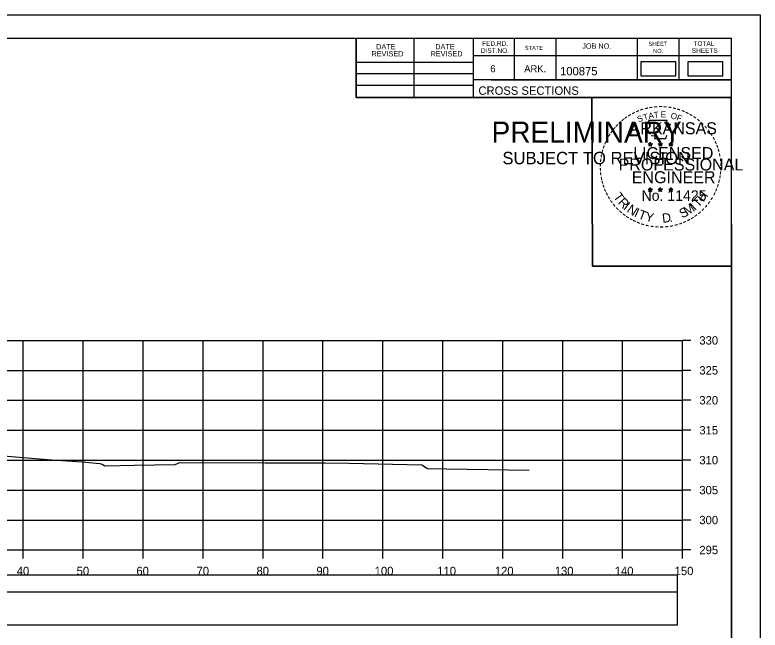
# Model space of a CAD drawing. Extents: x 1368122 to 1710785, y 373130 to 557566.
# Drawn here: x 1370060.8 to 1370185.2, y 375374.3 to 375477 of the extents above; entities that cross this region are included whole.
import ezdxf

# ---------------------------------------------------------------- set-up
doc = ezdxf.new("R2010")
doc.units = 0
for name, color, linetype in [('R_Axis', 7, 'Continuous'), ('R_Axis Annot', 7, 'Continuous'), ('R_Border', 7, 'Continuous'), ('R_Border PE', 7, 'Continuous'), ('R_Border Prem', 7, 'Continuous'), ('R_Drive', 7, 'Continuous'), ('R_Exist Surface', 7, 'Continuous'), ('R_Grid', 7, 'Continuous'), ('R_No Plot', 7, 'Continuous')]:
    doc.layers.add(name, color=color, linetype=linetype)

msp = doc.modelspace()

# ---------------------------------------------------------------- linework, layer by layer
for points in [[(1369873.09, 375380.68), (1370171.39, 375380.68), (1370171.39, 375383.5), (1369873.09, 375383.5)], [(1369873.09, 375375.21), (1370171.39, 375375.21), (1370171.39, 375380.63), (1369873.09, 375380.63)]]:
    msp.add_lwpolyline(points, close=True)
at = {"layer": 'R_Axis'}
for p, q in [((1370172.24, 375387.69), (1370172.24, 375422.69)), ((1370173.64, 375422.69), (1370172.24, 375422.69)), ((1370173.64, 375417.69), (1370172.24, 375417.69)), ((1370173.64, 375412.69), (1370172.24, 375412.69)), ((1370173.64, 375407.69), (1370172.24, 375407.69)), ((1370173.64, 375402.69), (1370172.24, 375402.69)), ((1370173.64, 375397.69), (1370172.24, 375397.69)), ((1370173.64, 375392.69), (1370172.24, 375392.69)), ((1369872.24, 375387.69), (1370172.24, 375387.69)), ((1370062.24, 375386.29), (1370062.24, 375387.69)), ((1370072.24, 375386.29), (1370072.24, 375387.69)), ((1370082.24, 375386.29), (1370082.24, 375387.69)), ((1370092.24, 375386.29), (1370092.24, 375387.69)), ((1370102.24, 375386.29), (1370102.24, 375387.69)), ((1370112.24, 375386.29), (1370112.24, 375387.69)), ((1370122.24, 375386.29), (1370122.24, 375387.69)), ((1370132.24, 375386.29), (1370132.24, 375387.69)), ((1370142.24, 375386.29), (1370142.24, 375387.69)), ((1370152.24, 375386.29), (1370152.24, 375387.69)), ((1370162.24, 375386.29), (1370162.24, 375387.69)), ((1370172.24, 375386.29), (1370172.24, 375387.69)), ((1370173.64, 375387.69), (1370172.24, 375387.69))]:
    msp.add_line(p, q, dxfattribs=at)
at = {"layer": 'R_Border'}
for p, q in [((1369864.24, 375473.15), (1370180.42, 375473.15)), ((1370117.78, 375463.27), (1370117.78, 375473.15)), ((1370127.46, 375463.27), (1370127.46, 375473.15)), ((1370137.32, 375473.15), (1370137.32, 375463.27)), ((1370144.16, 375473.15), (1370144.16, 375466.21)), ((1370151.1, 375473.15), (1370151.1, 375466.21)), ((1370164.68, 375473.15), (1370164.68, 375466.21)), ((1370171.62, 375473.15), (1370171.62, 375466.21)), ((1370180.42, 375267.69), (1370180.42, 375473.15)), ((1370180.42, 375470.21), (1370137.32, 375470.21)), ((1370180.42, 375470.23), (1370180.42, 375470.23)), ((1370117.78, 375469.13), (1370137.32, 375469.13)), ((1370117.78, 375467.27), (1370137.32, 375467.27)), ((1370180.42, 375466.21), (1370137.32, 375466.21)), ((1370140.28, 375466.21), (1370180.42, 375466.21)), ((1370117.78, 375465.33), (1370137.32, 375465.33)), ((1370180.42, 375463.27), (1370117.78, 375463.27))]:
    msp.add_line(p, q, dxfattribs=at)
at = {"layer": 'R_Border PE'}
for p, q in [((1370166.51, 375455.52), (1370166.85, 375455.41)), ((1370166.51, 375455.52), (1370166.76, 375455.48)), ((1370166.51, 375455.52), (1370166.74, 375455.4)), ((1370166.64, 375455.12), (1370166.85, 375455.41)), ((1370166.64, 375455.12), (1370166.76, 375455.36)), ((1370166.64, 375455.12), (1370166.85, 375455.33)), ((1370166.85, 375455.78), (1370166.81, 375455.53)), ((1370166.85, 375455.41), (1370166.85, 375455.78)), ((1370166.85, 375455.78), (1370166.9, 375455.53)), ((1370167.2, 375455.52), (1370166.85, 375455.41)), ((1370167.07, 375455.12), (1370166.85, 375455.41)), ((1370167.07, 375455.12), (1370166.85, 375455.33)), ((1370167.2, 375455.52), (1370166.92, 375455.48)), ((1370167.07, 375455.12), (1370166.93, 375455.41)), ((1370167.2, 375455.52), (1370167, 375455.42)), ((1370168.18, 375455.52), (1370168.52, 375455.41)), ((1370168.18, 375455.52), (1370168.43, 375455.48)), ((1370168.18, 375455.52), (1370168.41, 375455.4)), ((1370168.31, 375455.12), (1370168.52, 375455.41)), ((1370168.31, 375455.12), (1370168.43, 375455.36)), ((1370168.31, 375455.12), (1370168.52, 375455.33)), ((1370168.52, 375455.78), (1370168.48, 375455.53)), ((1370168.52, 375455.41), (1370168.52, 375455.78)), ((1370168.52, 375455.78), (1370168.57, 375455.53)), ((1370168.87, 375455.52), (1370168.52, 375455.41)), ((1370168.74, 375455.12), (1370168.52, 375455.41)), ((1370168.74, 375455.12), (1370168.52, 375455.33)), ((1370168.87, 375455.52), (1370168.59, 375455.48)), ((1370168.74, 375455.12), (1370168.6, 375455.41)), ((1370168.87, 375455.52), (1370168.67, 375455.42)), ((1370169.94, 375455.51), (1370170.29, 375455.4)), ((1370169.94, 375455.51), (1370170.19, 375455.47)), ((1370169.94, 375455.51), (1370170.18, 375455.39)), ((1370170.07, 375455.1), (1370170.29, 375455.4)), ((1370170.07, 375455.1), (1370170.2, 375455.35)), ((1370170.07, 375455.1), (1370170.29, 375455.32)), ((1370170.29, 375455.77), (1370170.25, 375455.51)), ((1370170.29, 375455.4), (1370170.29, 375455.77)), ((1370170.29, 375455.77), (1370170.34, 375455.52)), ((1370170.64, 375455.51), (1370170.29, 375455.4)), ((1370170.5, 375455.1), (1370170.29, 375455.4)), ((1370170.5, 375455.1), (1370170.29, 375455.32)), ((1370170.64, 375455.51), (1370170.35, 375455.46)), ((1370170.5, 375455.1), (1370170.36, 375455.4)), ((1370170.64, 375455.51), (1370170.43, 375455.41)), ((1370166.5, 375447.95), (1370166.85, 375447.84)), ((1370166.5, 375447.95), (1370166.75, 375447.91)), ((1370166.5, 375447.95), (1370166.74, 375447.83)), ((1370166.63, 375447.54), (1370166.85, 375447.84)), ((1370166.63, 375447.54), (1370166.76, 375447.79)), ((1370166.63, 375447.54), (1370166.85, 375447.76)), ((1370166.85, 375448.21), (1370166.81, 375447.95)), ((1370166.85, 375447.84), (1370166.85, 375448.21)), ((1370166.85, 375448.21), (1370166.9, 375447.96)), ((1370167.2, 375447.95), (1370166.85, 375447.84)), ((1370167.06, 375447.54), (1370166.85, 375447.84)), ((1370167.06, 375447.54), (1370166.85, 375447.76)), ((1370167.2, 375447.95), (1370166.91, 375447.9)), ((1370167.06, 375447.54), (1370166.93, 375447.83)), ((1370167.2, 375447.95), (1370166.99, 375447.85)), ((1370168.17, 375447.95), (1370168.52, 375447.84)), ((1370168.17, 375447.95), (1370168.42, 375447.91)), ((1370168.17, 375447.95), (1370168.41, 375447.83)), ((1370168.3, 375447.54), (1370168.52, 375447.84)), ((1370168.3, 375447.54), (1370168.43, 375447.79)), ((1370168.3, 375447.54), (1370168.52, 375447.76)), ((1370168.52, 375448.21), (1370168.48, 375447.95)), ((1370168.52, 375447.84), (1370168.52, 375448.21)), ((1370168.52, 375448.21), (1370168.57, 375447.96)), ((1370168.87, 375447.95), (1370168.52, 375447.84)), ((1370168.73, 375447.54), (1370168.52, 375447.84)), ((1370168.73, 375447.54), (1370168.52, 375447.76)), ((1370168.87, 375447.95), (1370168.58, 375447.9)), ((1370168.73, 375447.54), (1370168.6, 375447.83)), ((1370168.87, 375447.95), (1370168.66, 375447.85)), ((1370169.94, 375447.94), (1370170.29, 375447.83)), ((1370169.94, 375447.94), (1370170.19, 375447.9)), ((1370169.94, 375447.94), (1370170.17, 375447.82)), ((1370170.07, 375447.53), (1370170.29, 375447.83)), ((1370170.07, 375447.53), (1370170.2, 375447.78)), ((1370170.07, 375447.53), (1370170.28, 375447.75)), ((1370170.29, 375448.2), (1370170.25, 375447.94)), ((1370170.5, 375447.53), (1370170.28, 375447.75)), ((1370170.29, 375447.83), (1370170.29, 375448.2)), ((1370170.29, 375448.2), (1370170.34, 375447.95)), ((1370170.63, 375447.94), (1370170.29, 375447.83)), ((1370170.5, 375447.53), (1370170.29, 375447.83)), ((1370170.63, 375447.94), (1370170.35, 375447.89)), ((1370170.5, 375447.53), (1370170.36, 375447.82)), ((1370170.63, 375447.94), (1370170.43, 375447.84))]:
    msp.add_line(p, q, dxfattribs=at)
for points in [[(1370166.55, 375459.4), (1370166.82, 375458.58)], [(1370170.06, 375458.48), (1370170.2, 375458.76), (1370169.51, 375458.74), (1370169.66, 375459.4), (1370166.55, 375459.4)], [(1370167.04, 375456.98), (1370167.04, 375456.89), (1370167.6, 375456.87), (1370167.55, 375456.4), (1370169.42, 375456.4), (1370169.62, 375456.94)], [(1370166.85, 375455.78), (1370167.07, 375455.12), (1370166.51, 375455.52), (1370167.2, 375455.52), (1370166.64, 375455.12), (1370166.85, 375455.78)], [(1370168.52, 375455.78), (1370168.74, 375455.12), (1370168.18, 375455.52), (1370168.87, 375455.52), (1370168.31, 375455.12), (1370168.52, 375455.78)], [(1370170.29, 375455.77), (1370170.5, 375455.1), (1370169.94, 375455.51), (1370170.64, 375455.51), (1370170.07, 375455.1), (1370170.29, 375455.77)], [(1370166.85, 375448.21), (1370167.06, 375447.54), (1370166.5, 375447.95), (1370167.2, 375447.95), (1370166.63, 375447.54), (1370166.85, 375448.21)], [(1370168.52, 375448.21), (1370168.73, 375447.54), (1370168.17, 375447.95), (1370168.87, 375447.95), (1370168.3, 375447.54), (1370168.52, 375448.21)], [(1370170.29, 375448.2), (1370170.5, 375447.53), (1370169.94, 375447.94), (1370170.63, 375447.94), (1370170.07, 375447.53), (1370170.29, 375448.2)]]:
    msp.add_lwpolyline(points, dxfattribs=at)
for centre, radius in [((1370166.85, 375455.41), 0.172), ((1370166.85, 375455.41), 0.145), ((1370166.85, 375455.41), 0.116), ((1370166.85, 375455.41), 0.0991), ((1370166.85, 375455.41), 0.0747), ((1370166.85, 375455.41), 0.0495), ((1370166.85, 375455.41), 0.0296), ((1370168.52, 375455.41), 0.172), ((1370168.52, 375455.41), 0.145), ((1370168.52, 375455.41), 0.116), ((1370168.52, 375455.41), 0.0991), ((1370168.52, 375455.41), 0.0747), ((1370168.52, 375455.41), 0.0495), ((1370168.52, 375455.41), 0.0296), ((1370170.29, 375455.4), 0.172), ((1370170.29, 375455.4), 0.145), ((1370170.29, 375455.4), 0.116), ((1370170.29, 375455.4), 0.0991), ((1370170.29, 375455.4), 0.0747), ((1370170.29, 375455.4), 0.0495), ((1370170.29, 375455.4), 0.0296), ((1370166.85, 375447.84), 0.172), ((1370166.85, 375447.84), 0.145), ((1370166.85, 375447.84), 0.116), ((1370166.85, 375447.84), 0.0991), ((1370166.85, 375447.84), 0.0747), ((1370166.85, 375447.84), 0.0495), ((1370166.85, 375447.84), 0.0296), ((1370168.52, 375447.84), 0.172), ((1370168.52, 375447.84), 0.145), ((1370168.52, 375447.84), 0.116), ((1370168.52, 375447.84), 0.0991), ((1370168.52, 375447.84), 0.0747), ((1370168.52, 375447.84), 0.0495), ((1370168.52, 375447.84), 0.0296), ((1370170.29, 375447.83), 0.172), ((1370170.29, 375447.83), 0.145), ((1370170.29, 375447.83), 0.116), ((1370170.29, 375447.83), 0.0991), ((1370170.29, 375447.83), 0.0747), ((1370170.29, 375447.83), 0.0495), ((1370170.29, 375447.83), 0.0296)]:
    msp.add_circle(centre, radius, dxfattribs=at)
at = {"layer": 'R_Drive'}
for points in [[(1370165.29, 375466.87), (1370171.13, 375466.87), (1370171.13, 375469.18), (1370165.29, 375469.18)], [(1370173.1, 375466.87), (1370178.94, 375466.87), (1370178.94, 375469.18), (1370173.1, 375469.18)]]:
    msp.add_lwpolyline(points, close=True, dxfattribs=at)
at = {"layer": 'R_Exist Surface'}
msp.add_lwpolyline([(1370051.56, 375404.01), (1370066.97, 375402.75), (1370072.09, 375402.41), (1370075.04, 375402.15), (1370075.39, 375402.04), (1370075.87, 375401.74), (1370080.78, 375401.83), (1370087.6, 375401.96), (1370087.99, 375402.16), (1370088.28, 375402.29), (1370102.57, 375402.27), (1370112.54, 375402.26), (1370116.53, 375402.18), (1370128.76, 375401.91), (1370129.51, 375401.41), (1370129.66, 375401.32), (1370132.83, 375401.26), (1370146.63, 375401.04)], dxfattribs=at)
at = {"layer": 'R_Grid'}
for p, q in [((1369872.24, 375422.69), (1370172.24, 375422.69)), ((1370062.24, 375387.69), (1370062.24, 375422.69)), ((1370072.24, 375387.69), (1370072.24, 375422.69)), ((1370082.24, 375387.69), (1370082.24, 375422.69)), ((1370092.24, 375387.69), (1370092.24, 375422.69)), ((1370102.24, 375387.69), (1370102.24, 375422.69)), ((1370112.24, 375387.69), (1370112.24, 375422.69)), ((1370122.24, 375387.69), (1370122.24, 375422.69)), ((1370132.24, 375387.69), (1370132.24, 375422.69)), ((1370142.24, 375387.69), (1370142.24, 375422.69)), ((1370152.24, 375387.69), (1370152.24, 375422.69)), ((1370162.24, 375387.69), (1370162.24, 375422.69)), ((1370172.24, 375387.69), (1370172.24, 375422.69)), ((1369872.24, 375417.69), (1370172.24, 375417.69)), ((1369872.24, 375412.69), (1370172.24, 375412.69)), ((1369872.24, 375407.69), (1370172.24, 375407.69)), ((1369872.24, 375402.69), (1370172.24, 375402.69)), ((1369872.24, 375397.69), (1370172.24, 375397.69)), ((1369872.24, 375392.69), (1370172.24, 375392.69)), ((1369872.24, 375387.69), (1370172.24, 375387.69))]:
    msp.add_line(p, q, dxfattribs=at)
at = {"layer": 'R_No Plot'}
for p, q in [((1369851.84, 375477.04), (1370185.17, 375477.04)), ((1370156.45, 375440.81), (1370156.45, 375440.81))]:
    msp.add_line(p, q, dxfattribs=at)
for points in [[(1369851.83, 375477.04), (1370185.17, 375477.04), (1370185.17, 375263.71), (1369851.83, 375263.71)], [(1370098.16, 375473.15), (1370117.78, 375473.15), (1370117.78, 375463.27), (1370133.89, 375463.27), (1370157.09, 375463.27), (1370157.21, 375435.11), (1370180.42, 375435.11), (1370180.42, 375267.69), (1369864.24, 375267.69), (1369864.24, 375473.15)], [(1370157.09, 375463.27), (1370180.3, 375463.27), (1370180.42, 375435.11), (1370157.21, 375435.11)]]:
    msp.add_lwpolyline(points, close=True, dxfattribs=at)

# ---------------------------------------------------------------- texts
at = {"layer": 'R_Axis Annot'}
for s, p in [('330', (1370175.04, 375421.99)), ('325', (1370175.04, 375416.99)), ('320', (1370175.04, 375411.99)), ('315', (1370175.04, 375406.99)), ('310', (1370175.04, 375401.99)), ('305', (1370175.04, 375396.99)), ('300', (1370175.04, 375391.99)), ('295', (1370175.04, 375386.99)), ('40', (1370061.15, 375383.49)), ('50', (1370071.15, 375383.49)), ('60', (1370081.12, 375383.49)), ('70', (1370091.15, 375383.49)), ('80', (1370101.15, 375383.49)), ('90', (1370111.15, 375383.49)), ('100', (1370120.87, 375383.49)), ('110', (1370131.32, 375383.49)), ('120', (1370140.92, 375383.49)), ('130', (1370150.92, 375383.49)), ('140', (1370160.92, 375383.49)), ('150', (1370170.92, 375383.49))]:
    msp.add_text(s, height=1.4, dxfattribs=at).set_placement(p)
at = {"layer": 'R_Border'}
for s, height, p in [('DATE', 0.879, (1370121.12, 375471.29)), ('DATE', 0.879, (1370130.98, 375471.29)), ('FED.RD.', 0.782, (1370138.8, 375471.87)), ('JOB NO.', 0.879, (1370155.5, 375471.39)), ('SHEET', 0.684, (1370166.54, 375471.87)), ('TOTAL', 0.782, (1370174.06, 375471.87)), ('REVISED', 0.879, (1370120.34, 375470.11)), ('REVISED', 0.879, (1370130.2, 375470.11)), ('DIST.NO.', 0.782, (1370138.6, 375470.69)), ('STATE', 0.684, (1370145.92, 375471.19)), ('NO.', 0.684, (1370167.32, 375470.69)), ('SHEETS', 0.782, (1370173.78, 375470.69)), ('6', 1.17, (1370140.16, 375467.47)), ('ARK.', 1.172, (1370145.82, 375467.47)), ('100875', 1.4, (1370151.8, 375466.95)), ('CROSS SECTIONS', 1.4, (1370138.18, 375463.7))]:
    msp.add_text(s, height=height, rotation=360, dxfattribs=at).set_placement(p)
at = {"layer": 'R_Border PE'}
for s, height, rotation, p in [('-', 1.6, 28.7918, (1370164.03, 375459.94)), ('-', 1.6, 24.3072, (1370164.66, 375460.26)), ('-', 1.6, 19.1761, (1370165.29, 375460.53)), ('-', 1.6, 13.6301, (1370166.04, 375460.77)), ('-', 1.6, 10.2193, (1370166.72, 375460.93)), ('T', 1, 6.0228, (1370167.49, 375459.83)), ('-', 1.6, 5.8968, (1370167.45, 375461.04)), ('-', 1.6, 0.1862, (1370168.22, 375461.11)), ('E', 1, 0.8323, (1370168.6, 375459.94)), ('-', 1.6, 357.743, (1370168.95, 375461.1)), ('-', 1.6, 352.1617, (1370169.69, 375461.05)), ('-', 1.6, 347.2049, (1370170.41, 375460.93)), ('-', 1.6, 342.3362, (1370171.04, 375460.78)), ('-', 1.6, 337.8551, (1370171.78, 375460.55)), ('-', 1.6, 334.1211, (1370172.41, 375460.28)), ('-', 1.6, 38.9507, (1370162.38, 375458.8)), ('-', 1.6, 36.2317, (1370162.85, 375459.18)), ('-', 1.6, 34.0636, (1370163.43, 375459.57)), ('S', 1, 21.594, (1370164.9, 375459.08)), ('T', 1, 16.4036, (1370165.82, 375459.41)), ('A', 1, 11.2132, (1370166.64, 375459.66)), ('O', 1, 350.4515, (1370170.2, 375459.73)), ('F', 1, 340.0707, (1370171.15, 375459.5)), ('-', 1.6, 329.6409, (1370172.99, 375460)), ('-', 1.6, 325.8627, (1370173.63, 375459.64)), ('-', 1.6, 320.5297, (1370174.24, 375459.21)), ('-', 1.6, 50.6142, (1370161.09, 375457.42)), ('-', 1.6, 48.423, (1370161.5, 375457.91)), ('-', 1.6, 42.9622, (1370161.94, 375458.38)), ('ARKANSAS', 2, 360, (1370163.4, 375457.11)), ('-', 1.6, 315.5786, (1370174.84, 375458.72)), ('-', 1.6, 309.8797, (1370175.41, 375458.17)), ('-', 1.6, 58.0706, (1370160.35, 375456.33)), ('-', 1.6, 54.2325, (1370160.68, 375456.85)), ('-', 1.6, 306.6522, (1370175.94, 375457.57)), ('-', 1.4, 303.6753, (1370176.42, 375457)), ('-', 1.6, 67.7743, (1370159.78, 375455.1)), ('-', 1.6, 62.8713, (1370160.04, 375455.71)), ('-', 1.6, 299.6684, (1370176.74, 375456.4)), ('-', 1.6, 294.6628, (1370177.06, 375455.79)), ('-', 1.6, 72.3945, (1370159.56, 375454.47)), ('LICENSED', 2, 360, (1370164, 375452.97)), ('DWB', 0.01, 360, (1370166.84, 375455.41)), ('DWB', 0.01, 360, (1370168.51, 375455.41)), ('DWB', 0.01, 360, (1370170.28, 375455.4)), ('-', 1.6, 290.5728, (1370177.32, 375455.21)), ('-', 1.6, 285.1233, (1370177.56, 375454.63)), ('-', 1.6, 81.2013, (1370159.23, 375453.04)), ('-', 1.6, 75.461, (1370159.37, 375453.76)), ('-', 1.6, 280.5493, (1370177.76, 375453.89)), ('-', 1.6, 89.0622, (1370159.13, 375451.65)), ('-', 1.6, 85.1863, (1370159.16, 375452.35)), ('PROFESSIONAL', 2, 360, (1370161.57, 375451.06)), ('-', 1.6, 276.5962, (1370177.92, 375453.12)), ('-', 1.6, 274.3301, (1370177.98, 375452.4)), ('-', 1.6, 94.1959, (1370159.17, 375450.93)), ('ENGINEER', 2, 360, (1370163.76, 375448.94)), ('-', 1.6, 263.5172, (1370177.99, 375451.1)), ('-', 1.6, 269.9407, (1370178.01, 375451.76)), ('-', 1.6, 98.9479, (1370159.24, 375450.26)), ('-', 1.6, 101.7149, (1370159.38, 375449.53)), ('-', 1.6, 260.9953, (1370177.92, 375450.44)), ('-', 1.6, 105.4578, (1370159.54, 375448.93)), ('-', 1.6, 109.0874, (1370159.75, 375448.3)), ('-', 1.6, 252.8681, (1370177.63, 375449.05)), ('-', 1.6, 255.7626, (1370177.81, 375449.77)), ('-', 1.6, 114.0643, (1370160.01, 375447.7)), ('-', 1.6, 115.7289, (1370160.31, 375447.09)), ('T', 1.54, 306.0406, (1370160.61, 375446.68)), ('No. 11425', 1.757, 360, (1370165.39, 375445.99)), ('DWB', 0.01, 360, (1370166.84, 375447.84)), ('DWB', 0.01, 360, (1370168.51, 375447.84)), ('DWB', 0.01, 360, (1370170.27, 375447.83)), ('H', 1.54, 54.6088, (1370175.73, 375445.71)), ('-', 1.6, 244.6197, (1370177.15, 375447.74)), ('-', 1.6, 247.8887, (1370177.41, 375448.37)), ('-', 1.6, 120.4471, (1370160.67, 375446.5)), ('-', 1.6, 125.8934, (1370161.07, 375445.94)), ('R', 1.54, 314.005, (1370161.37, 375445.63)), ('T', 1.54, 46.6444, (1370174.84, 375444.77)), ('-', 1.6, 233.8452, (1370176.35, 375446.34)), ('-', 1.6, 239.0712, (1370176.75, 375446.99)), ('-', 1.6, 130.7181, (1370161.53, 375445.39)), ('-', 1.6, 134.2238, (1370162.05, 375444.84)), ('I', 1.54, 321.9694, (1370162.27, 375444.7)), ('N', 1.54, 326.5002, (1370162.84, 375444.23)), ('I', 1.54, 335.3603, (1370164.05, 375443.44)), ('S', 1.54, 26.9312, (1370172.16, 375443.04)), ('M', 1.54, 32.6563, (1370172.99, 375443.45)), ('I', 1.54, 42.1136, (1370174.28, 375444.29)), ('-', 1.6, 225.7653, (1370175.44, 375445.21)), ('-', 1.6, 231.2538, (1370175.92, 375445.77)), ('-', 1.6, 138.9338, (1370162.58, 375444.38)), ('-', 1.6, 144.6463, (1370163.13, 375443.97)), ('-', 1.6, 148.0898, (1370163.69, 375443.6)), ('T', 1.54, 339.8912, (1370164.71, 375443.11)), ('Y', 1.54, 347.8556, (1370165.93, 375442.67)), ('D', 1.54, 6.3969, (1370168.91, 375442.31)), ('-', 1.6, 215.7363, (1370174.37, 375444.23)), ('-', 1.6, 221.0851, (1370174.92, 375444.7)), ('-', 1.6, 151.5704, (1370164.27, 375443.28)), ('-', 1.6, 154.6002, (1370164.79, 375443.03)), ('-', 1.6, 158.5612, (1370165.42, 375442.78)), ('-', 1.6, 162.7983, (1370166.1, 375442.56)), ('.', 1.54, 13.7642, (1370170.1, 375442.44)), ('-', 1.6, 200.7184, (1370172.03, 375442.9)), ('-', 1.6, 204.2516, (1370172.65, 375443.18)), ('-', 1.6, 207.3568, (1370173.28, 375443.5)), ('-', 1.6, 212.2491, (1370173.84, 375443.84)), ('-', 1.6, 167.5555, (1370166.82, 375442.4)), ('-', 1.6, 173.1155, (1370167.59, 375442.29)), ('-', 1.6, 176.5183, (1370168.34, 375442.24)), ('-', 1.6, 181.5918, (1370169.08, 375442.25)), ('-', 1.6, 185.8167, (1370169.89, 375442.33)), ('-', 1.6, 191.2858, (1370170.63, 375442.46)), ('-', 1.6, 195.4743, (1370171.36, 375442.66))]:
    msp.add_text(s, height=height, rotation=rotation, dxfattribs=at).set_placement(p)
at = {"layer": 'R_Border Prem'}
for s, height, p in [('PRELIMINARY', 3.5, (1370140.37, 375455.73)), ('DWB', 0.01, (1370141.12, 375457.58)), ('SUBJECT TO REVISION', 2.0751, (1370142.18, 375452.1))]:
    msp.add_text(s, height=height, rotation=360, dxfattribs=at).set_placement(p)

doc.saveas('drawing.dxf')
